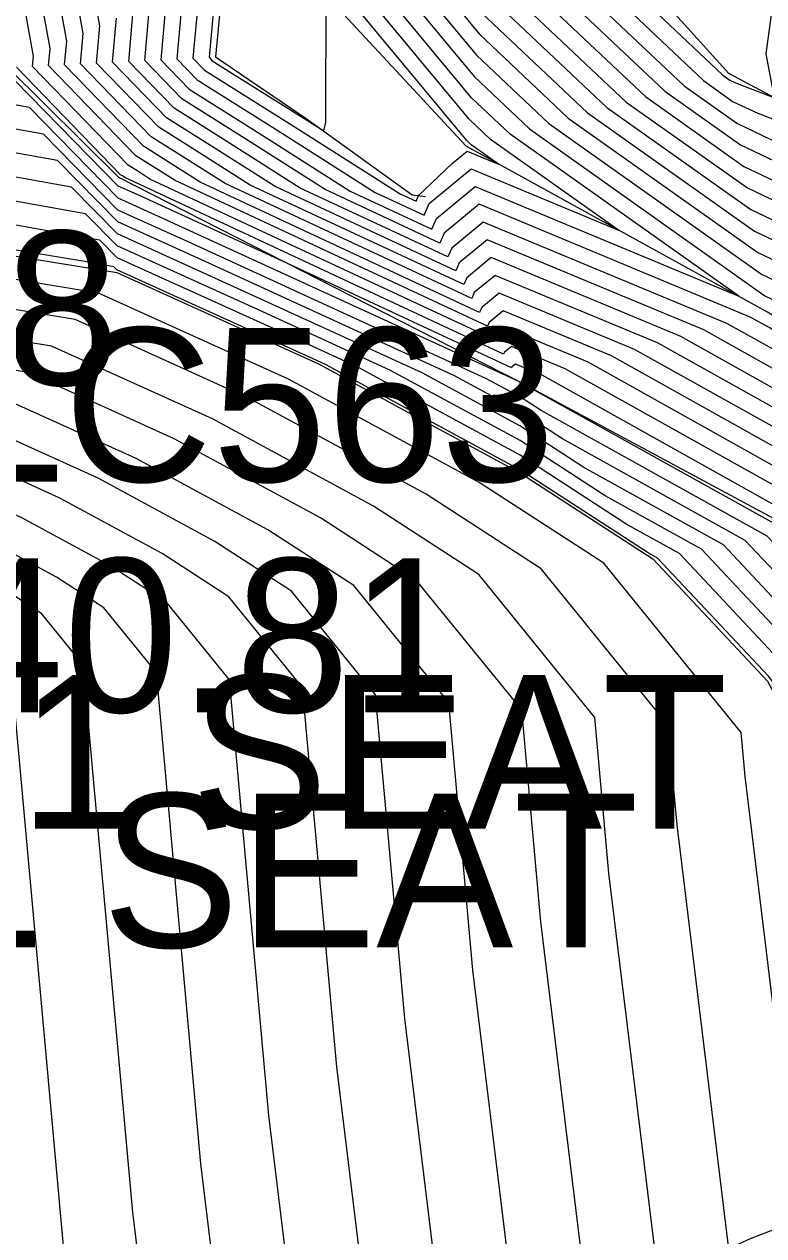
# Model space of a CAD drawing. Extents: x 2188792 to 2191981, y 386090 to 389710.
# Drawn here: x 2190392.51 to 2190404.54, y 387915.72 to 387935.42 of the extents above; entities that cross this region are included whole.
import ezdxf

# ---------------------------------------------------------------- set-up
doc = ezdxf.new("R2010")
doc.units = 0
for name, color, linetype in [('COGO Default Chain', 7, 'Continuous'), ('DTM Contours Major', 7, 'Continuous'), ('DTM Contours Minor', 7, 'Continuous'), ('Exist DTM Breakline Underwater Cogo Elevation', 7, 'Continuous'), ('Exist DTM Breakline Underwater Cogo Number', 7, 'Continuous'), ('Exist DTM Regular Point Underwater Cogo Number', 7, 'Continuous'), ('Exist Structure Major Deck Tunnel Box Culvert Cogo Comment', 7, 'Continuous'), ('PH Exist DTM Breakline', 7, 'Continuous')]:
    doc.layers.add(name, color=color, linetype=linetype)

msp = doc.modelspace()

# ---------------------------------------------------------------- linework, layer by layer
at = {"layer": 'COGO Default Chain'}
msp.add_circle((2190407.162, 387908.956), 7.295, dxfattribs=at)
at = {"layer": 'DTM Contours Major'}
for points in [[(2190389.655, 387936.926), (2190393.104, 387939.05), (2190394.171, 387940.252), (2190394.203, 387940.261), (2190397.158, 387939.904), (2190399.662, 387938.322), (2190400.187, 387937.69), (2190403.557, 387934.508), (2190404.041, 387934.165), (2190404.438, 387933.976), (2190407.148, 387932.931), (2190406.569, 387936.001), (2190407.01, 387939.241), (2190407.002, 387941.58), (2190408.063, 387943.76), (2190407.359, 387944.725), (2190407.185, 387944.936), (2190406.414, 387945.74), (2190400.736, 387948.238), (2190399.304, 387949.511), (2190398.269, 387950.275), (2190395.653, 387952.874), (2190384.937, 387944.489)], [(2190396.816, 387937.455), (2190396.095, 387937.542), (2190395.35, 387937.327), (2190394.699, 387936.593), (2190394.824, 387935.896), (2190394.729, 387934.847), (2190395.193, 387934.369), (2190396.343, 387933.645), (2190397.81, 387932.712), (2190399.139, 387932.093), (2190399.215, 387932.268), (2190399.842, 387932.785), (2190404.128, 387931.001), (2190400.409, 387933.638), (2190399.785, 387934.227), (2190397.427, 387937.069), (2190396.816, 387937.455)], [(2190412.943, 387913.815), (2190414.666, 387917.15), (2190414.673, 387917.206), (2190414.376, 387920.636), (2190414.249, 387920.917), (2190412.554, 387922.67), (2190411.119, 387923.141), (2190408.989, 387924.722), (2190408.49, 387924.837), (2190407.056, 387926.711), (2190406.697, 387927.79), (2190404.81, 387929.125), (2190402.81, 387930.242), (2190400.169, 387931.341), (2190399.827, 387931.06), (2190399.786, 387930.964), (2190395.775, 387932.834), (2190395.1, 387933.263), (2190394.571, 387933.595), (2190393.424, 387934.779), (2190393.469, 387935.276), (2190393.162, 387936.988)], [(2190399.986, 387935.958), (2190401.983, 387934.073), (2190404.327, 387932.411), (2190406.242, 387931.502), (2190412.889, 387928.937), (2190413.623, 387928.82), (2190414.203, 387928.711), (2190414.677, 387928.794), (2190415.548, 387930.056), (2190415.709, 387930.214), (2190416.503, 387931.702), (2190416.526, 387931.813), (2190416.362, 387933.128), (2190416.146, 387932.971), (2190415.973, 387934.44), (2190415.087, 387936.416)], [(2190412.569, 387919.026), (2190411.733, 387920.87), (2190411.549, 387921.061), (2190411.393, 387921.112), (2190410.328, 387921.903), (2190408.44, 387923.62), (2190407.808, 387923.828), (2190407.54, 387924.073), (2190407.464, 387924.215), (2190406.068, 387926.133), (2190405.303, 387927.134), (2190405.259, 387927.264), (2190405.032, 387927.425), (2190400.931, 387929.717), (2190400.496, 387929.898), (2190400.44, 387929.851), (2190400.433, 387929.836), (2190396.838, 387931.511), (2190394.343, 387932.654), (2190394.038, 387932.793), (2190392.362, 387934.503)], [(2190407.761, 387913.151), (2190409.293, 387916.079), (2190409.912, 387917.094), (2190409.969, 387917.485), (2190409.671, 387919.464), (2190411.448, 387919.99), (2190411.163, 387920.826), (2190410.202, 387921.7), (2190407.141, 387922.708), (2190405.849, 387923.891), (2190405.479, 387924.581), (2190404.756, 387925.574), (2190403.522, 387926.886), (2190401.959, 387927.754), (2190400.573, 387928.653), (2190398.456, 387929.8), (2190396.388, 387930.747), (2190394.021, 387931.82), (2190393.506, 387932.344), (2190388.967, 387933.157), (2190382.363, 387933.798), (2190377.571, 387934.021), (2190372.926, 387934.215), (2190367.995, 387934.445)], [(2190392.339, 387883.54), (2190392.515, 387886.284), (2190393.044, 387887.647), (2190392.985, 387893.01), (2190394.82, 387895.532), (2190396.927, 387898.149), (2190399.436, 387902.874), (2190399.874, 387905.462), (2190400.536, 387908.38), (2190403.139, 387912.441), (2190402.018, 387921.617), (2190401.789, 387924.151), (2190399.901, 387926.477), (2190398.187, 387927.588), (2190395.568, 387929.006), (2190392.953, 387930.19), (2190387.52, 387931.086), (2190385.94, 387931.16), (2190384.158, 387930.912), (2190377.432, 387931.225), (2190374.218, 387928.651), (2190367.692, 387928.954)], [(2190390.839, 387883.03), (2190390.957, 387884.866), (2190391.31, 387885.778), (2190391.145, 387900.768), (2190392.23, 387902.26), (2190393.476, 387903.807), (2190394.959, 387906.6), (2190395.218, 387908.13), (2190395.61, 387909.855), (2190397.148, 387912.255), (2190396.486, 387917.68), (2190395.845, 387924.762), (2190394.821, 387926.024), (2190393.891, 387926.628), (2190392.469, 387927.397), (2190391.05, 387928.04), (2190388.101, 387928.526), (2190387.244, 387928.566), (2190382.22, 387927.868), (2190380.808, 387927.934), (2190371.743, 387920.674), (2190370.895, 387920.714)]]:
    msp.add_lwpolyline(points, dxfattribs=at)
at = {"layer": 'DTM Contours Minor'}
for points in [[(2190391.931, 387937.304), (2190394.289, 387939.959), (2190394.393, 387939.989), (2190397.124, 387939.659), (2190399.439, 387938.197), (2190400.147, 387937.343), (2190403.242, 387934.421), (2190404.099, 387933.814), (2190404.798, 387933.481), (2190409.587, 387931.634), (2190408.565, 387937.059), (2190409.286, 387942.357), (2190409.177, 387942.529), (2190407.583, 387944.715), (2190407.169, 387945.218), (2190405.333, 387947.132), (2190401.114, 387948.988), (2190400.051, 387949.934), (2190398.672, 387950.951), (2190395.19, 387954.41), (2190386.881, 387947.909)], [(2190390.717, 387939.129), (2190394.736, 387942.043), (2190394.778, 387940.441), (2190397.193, 387940.149), (2190399.886, 387938.447), (2190400.227, 387938.036), (2190403.871, 387934.595), (2190403.984, 387934.515), (2190404.077, 387934.471), (2190404.708, 387934.228), (2190404.573, 387934.943), (2190404.676, 387935.698), (2190404.659, 387940.566), (2190406.306, 387943.95), (2190406.149, 387944.94), (2190400.357, 387947.488), (2190398.557, 387949.089), (2190397.865, 387949.6), (2190396.116, 387951.337), (2190382.993, 387941.069)], [(2190400.066, 387936.651), (2190402.612, 387934.247), (2190404.213, 387933.113), (2190405.52, 387932.492), (2190414.317, 387929.098), (2190414.334, 387929.095), (2190414.348, 387929.093), (2190414.359, 387929.095), (2190414.39, 387929.141), (2190414.37, 387929.328), (2190412.453, 387938.342)], [(2190400.106, 387936.997), (2190402.927, 387934.334), (2190404.156, 387933.463), (2190405.159, 387932.987), (2190412.027, 387930.337), (2190410.56, 387938.118)], [(2190398.097, 387937.445), (2190399.905, 387935.266), (2190401.353, 387933.899), (2190404.441, 387931.71), (2190406.964, 387930.512), (2190411.462, 387928.777), (2190412.911, 387928.545), (2190414.058, 387928.329), (2190414.995, 387928.492), (2190415.6, 387929.369), (2190416.28, 387930.038), (2190416.872, 387931.148), (2190417.016, 387931.846), (2190416.816, 387933.453), (2190416.961, 387933.978), (2190416.59, 387934.368), (2190415.59, 387936.596)], [(2190396.782, 387937.21), (2190396.284, 387937.271), (2190395.468, 387937.034), (2190395.007, 387936.514), (2190395.095, 387936.02), (2190394.99, 387934.861), (2190395.318, 387934.523), (2190396.591, 387933.721), (2190398.217, 387932.688), (2190399.01, 387932.319), (2190399.092, 387932.51), (2190399.777, 387933.073), (2190402.176, 387932.075), (2190400.094, 387933.551), (2190399.745, 387933.881), (2190397.203, 387936.944), (2190396.782, 387937.21)], [(2190397.874, 387937.32), (2190399.865, 387934.919), (2190401.038, 387933.812), (2190404.499, 387931.359), (2190407.325, 387930.017), (2190410.748, 387928.696), (2190412.555, 387928.407), (2190413.986, 387928.138), (2190415.154, 387928.342), (2190415.626, 387929.025), (2190416.565, 387929.95), (2190417.057, 387930.872), (2190417.261, 387931.863), (2190417.085, 387933.279), (2190417.31, 387934.093), (2190416.734, 387934.698), (2190415.842, 387936.687)], [(2190412.509, 387915.701), (2190413.374, 387917.374), (2190413.445, 387917.907), (2190413.292, 387919.67), (2190412.74, 387920.889), (2190411.951, 387921.704), (2190411.283, 387921.924), (2190408.171, 387924.234), (2190408.077, 387924.255), (2190406.004, 387926.965), (2190405.834, 387927.475), (2190404.943, 387928.105), (2190401.682, 387929.927), (2190400.365, 387930.475), (2190400.195, 387930.335), (2190400.174, 387930.287), (2190394.553, 387932.906), (2190394.354, 387933.033), (2190394.197, 387933.132), (2190392.641, 387934.737), (2190392.656, 387934.903), (2190392.239, 387937.225)], [(2190412.654, 387915.072), (2190413.804, 387917.3), (2190413.854, 387917.673), (2190413.654, 387919.992), (2190413.243, 387920.898), (2190412.152, 387922.026), (2190411.228, 387922.33), (2190408.444, 387924.396), (2190408.215, 387924.449), (2190406.355, 387926.88), (2190406.122, 387927.58), (2190404.899, 387928.445), (2190402.058, 387930.032), (2190400.3, 387930.764), (2190400.072, 387930.576), (2190400.045, 387930.513), (2190394.96, 387932.882), (2190394.602, 387933.11), (2190394.322, 387933.286), (2190392.902, 387934.751), (2190392.927, 387935.028), (2190392.546, 387937.146)], [(2190412.798, 387914.444), (2190414.235, 387917.225), (2190414.264, 387917.44), (2190414.015, 387920.314), (2190413.746, 387920.907), (2190412.353, 387922.348), (2190411.174, 387922.736), (2190408.717, 387924.559), (2190408.352, 387924.643), (2190406.706, 387926.796), (2190406.409, 387927.685), (2190404.855, 387928.785), (2190402.434, 387930.137), (2190400.234, 387931.052), (2190399.95, 387930.818), (2190399.915, 387930.739), (2190395.368, 387932.858), (2190394.851, 387933.186), (2190394.446, 387933.441), (2190393.163, 387934.765), (2190393.198, 387935.152), (2190392.854, 387937.067)], [(2190397.65, 387937.195), (2190399.825, 387934.573), (2190400.724, 387933.725), (2190404.556, 387931.009), (2190407.686, 387929.522), (2190410.034, 387928.616), (2190412.2, 387928.27), (2190413.914, 387927.947), (2190415.313, 387928.191), (2190415.652, 387928.682), (2190416.85, 387929.861), (2190417.241, 387930.595), (2190417.506, 387931.88), (2190417.354, 387933.104), (2190417.659, 387934.208), (2190416.878, 387935.028), (2190416.094, 387936.777)], [(2190423.613, 387924.365), (2190422.451, 387923.867), (2190422.097, 387923.776), (2190421.757, 387923.603), (2190419.613, 387922.987), (2190414.784, 387921.041), (2190414.662, 387921.019), (2190412.755, 387922.991), (2190411.064, 387923.547), (2190409.262, 387924.885), (2190408.628, 387925.031), (2190407.407, 387926.627), (2190406.984, 387927.895), (2190404.766, 387929.465), (2190403.186, 387930.348), (2190400.104, 387931.63), (2190399.705, 387931.301), (2190399.657, 387931.19), (2190396.182, 387932.809), (2190395.348, 387933.339), (2190394.695, 387933.75), (2190393.685, 387934.792), (2190393.74, 387935.4), (2190393.469, 387936.909)], [(2190396.747, 387936.966), (2190396.473, 387936.999), (2190395.586, 387936.742), (2190395.314, 387936.436), (2190395.367, 387936.144), (2190395.252, 387934.875), (2190395.442, 387934.678), (2190396.84, 387933.798), (2190398.624, 387932.664), (2190398.88, 387932.545), (2190398.921, 387932.638), (2190399.472, 387933.165), (2190399.711, 387933.362), (2190400.224, 387933.149), (2190399.779, 387933.464), (2190399.705, 387933.534), (2190396.98, 387936.819), (2190396.747, 387936.966)], [(2190400.026, 387936.305), (2190402.297, 387934.16), (2190404.27, 387932.762), (2190405.881, 387931.997), (2190413.603, 387929.018), (2190413.978, 387928.958), (2190414.275, 387928.902), (2190414.518, 387928.944), (2190415.219, 387929.96), (2190414.767, 387934.113), (2190414.152, 387937)], [(2190396.713, 387936.721), (2190396.662, 387936.727), (2190395.704, 387936.449), (2190395.622, 387936.357), (2190395.638, 387936.268), (2190395.513, 387934.888), (2190395.567, 387934.832), (2190397.088, 387933.874), (2190397.379, 387933.69), (2190397.414, 387933.83), (2190397.417, 387935.897), (2190396.756, 387936.693), (2190396.713, 387936.721)], [(2190399.946, 387935.612), (2190401.668, 387933.986), (2190404.384, 387932.061), (2190406.603, 387931.007), (2190412.176, 387928.857), (2190413.267, 387928.682), (2190414.131, 387928.52), (2190414.836, 387928.643), (2190415.574, 387929.712), (2190415.995, 387930.126), (2190416.687, 387931.425), (2190416.771, 387931.83), (2190416.547, 387933.627), (2190416.612, 387933.863), (2190416.445, 387934.038), (2190415.338, 387936.506)], [(2190422.625, 387926.389), (2190422.231, 387926.314), (2190421.788, 387926.124), (2190420.772, 387925.86), (2190419.796, 387925.363), (2190419.004, 387925.136), (2190417.22, 387924.417), (2190413.555, 387923.752), (2190413.358, 387923.956), (2190410.9, 387924.765), (2190410.08, 387925.373), (2190409.041, 387925.613), (2190408.46, 387926.373), (2190407.847, 387928.211), (2190404.633, 387930.485), (2190404.314, 387930.663), (2190399.908, 387932.496), (2190399.337, 387932.027), (2190399.269, 387931.867), (2190397.403, 387932.737), (2190396.094, 387933.568), (2190395.069, 387934.214), (2190394.468, 387934.833), (2190394.553, 387935.772)], [(2190423.153, 387925.015), (2190422.23, 387924.619), (2190421.656, 387924.471), (2190421.103, 387924.189), (2190419.41, 387923.703), (2190415.596, 387922.167), (2190414.293, 387921.93), (2190412.956, 387923.313), (2190411.009, 387923.953), (2190409.535, 387925.047), (2190408.766, 387925.225), (2190407.758, 387926.542), (2190407.272, 387928.001), (2190404.721, 387929.805), (2190403.562, 387930.453), (2190400.038, 387931.918), (2190399.582, 387931.543), (2190399.527, 387931.416), (2190396.589, 387932.785), (2190395.597, 387933.415), (2190394.82, 387933.905), (2190393.946, 387934.806), (2190394.011, 387935.524)], [(2190422.692, 387925.664), (2190422.009, 387925.372), (2190421.214, 387925.165), (2190420.45, 387924.776), (2190419.207, 387924.419), (2190416.408, 387923.292), (2190413.924, 387922.841), (2190413.157, 387923.635), (2190410.954, 387924.359), (2190409.807, 387925.21), (2190408.903, 387925.419), (2190408.109, 387926.457), (2190407.559, 387928.106), (2190404.677, 387930.145), (2190403.938, 387930.558), (2190399.973, 387932.207), (2190399.46, 387931.785), (2190399.398, 387931.642), (2190396.996, 387932.761), (2190395.845, 387933.492), (2190394.944, 387934.059), (2190394.207, 387934.82), (2190394.282, 387935.648)], [(2190409.82, 387915.418), (2190410.998, 387917.349), (2190411.106, 387918.093), (2190410.964, 387919.038), (2190411.812, 387919.289), (2190411.283, 387920.844), (2190409.497, 387922.468), (2190407.408, 387923.156), (2190406.526, 387923.964), (2190406.273, 387924.435), (2190404.898, 387926.324), (2190404.236, 387927.028), (2190401.262, 387928.68), (2190400.567, 387929.131), (2190399.504, 387929.707), (2190395.57, 387931.51), (2190394.028, 387932.209), (2190393.049, 387933.208), (2190390.161, 387933.724), (2190389.983, 387934.652), (2190380.489, 387934.811), (2190379.824, 387934.875), (2190379.341, 387934.898), (2190370.572, 387935.264)], [(2190412.931, 387919.348), (2190412.236, 387920.88), (2190411.75, 387921.383), (2190411.338, 387921.518), (2190408.526, 387923.605), (2190408.088, 387924.004), (2190407.941, 387924.052), (2190407.879, 387924.109), (2190407.861, 387924.142), (2190407.537, 387924.588), (2190405.653, 387927.05), (2190405.547, 387927.369), (2190404.988, 387927.765), (2190401.306, 387929.822), (2190400.431, 387930.186), (2190400.317, 387930.093), (2190400.304, 387930.061), (2190394.146, 387932.93), (2190394.105, 387932.957), (2190394.073, 387932.977), (2190392.38, 387934.724)], [(2190410.348, 387914.756), (2190412.033, 387917.519), (2190412.075, 387917.586), (2190412.082, 387917.599), (2190412.216, 387918.608), (2190412.208, 387918.704), (2190411.925, 387919.328), (2190411.403, 387920.861), (2190408.793, 387923.236), (2190407.674, 387923.604), (2190407.202, 387924.036), (2190407.067, 387924.289), (2190405.04, 387927.074), (2190404.95, 387927.17), (2190400.566, 387929.606), (2190400.56, 387929.61), (2190400.552, 387929.614), (2190394.752, 387932.273), (2190394.035, 387932.598), (2190392.591, 387934.071), (2190391.355, 387934.292)], [(2190410.084, 387915.087), (2190411.541, 387917.476), (2190411.675, 387918.397), (2190411.611, 387918.825), (2190411.995, 387918.939), (2190411.343, 387920.852), (2190409.145, 387922.852), (2190407.541, 387923.38), (2190406.864, 387924), (2190406.67, 387924.362), (2190404.969, 387926.699), (2190404.593, 387927.099), (2190400.914, 387929.143), (2190400.564, 387929.37), (2190400.028, 387929.66), (2190395.161, 387931.892), (2190394.031, 387932.403), (2190392.82, 387933.639), (2190390.758, 387934.008)], [(2190408.341, 387913.425), (2190409.557, 387915.749), (2190410.455, 387917.222), (2190410.538, 387917.789), (2190410.317, 387919.251), (2190411.63, 387919.639), (2190411.223, 387920.835), (2190409.85, 387922.084), (2190407.274, 387922.932), (2190406.187, 387923.927), (2190405.876, 387924.508), (2190404.827, 387925.949), (2190403.879, 387926.957), (2190401.611, 387928.217), (2190400.57, 387928.892), (2190398.98, 387929.753), (2190395.979, 387931.129), (2190394.024, 387932.014), (2190393.277, 387932.776), (2190389.564, 387933.441)], [(2190392.939, 387883.744), (2190393.139, 387886.851), (2190393.737, 387888.394), (2190393.72, 387889.906), (2190395.855, 387892.841), (2190398.307, 387895.886), (2190401.227, 387901.383), (2190401.736, 387904.395), (2190402.507, 387907.79), (2190405.536, 387912.515), (2190404.231, 387923.192), (2190404.167, 387923.907), (2190401.934, 387926.658), (2190399.906, 387927.973), (2190396.808, 387929.65), (2190393.715, 387931.051), (2190387.287, 387932.11), (2190385.418, 387932.197), (2190384.934, 387932.13), (2190376.082, 387932.542), (2190375.207, 387931.841), (2190366.411, 387932.251)], [(2190406.601, 387912.603), (2190408.766, 387916.741), (2190408.826, 387916.84), (2190408.831, 387916.878), (2190408.378, 387919.89), (2190411.083, 387920.69), (2190411.043, 387920.808), (2190410.907, 387920.932), (2190406.875, 387922.26), (2190405.173, 387923.818), (2190404.685, 387924.728), (2190404.614, 387924.824), (2190402.808, 387926.744), (2190402.656, 387926.828), (2190400.58, 387928.175), (2190397.407, 387929.892), (2190397.207, 387929.984), (2190394.014, 387931.43), (2190393.964, 387931.481), (2190393.524, 387931.56), (2190387.398, 387932.567)], [(2190407.181, 387912.877), (2190409.029, 387916.41), (2190409.369, 387916.967), (2190409.4, 387917.182), (2190409.024, 387919.677), (2190411.265, 387920.34), (2190411.103, 387920.817), (2190410.554, 387921.316), (2190407.008, 387922.484), (2190405.511, 387923.855), (2190405.082, 387924.654), (2190404.685, 387925.199), (2190403.165, 387926.815), (2190402.308, 387927.291), (2190400.576, 387928.414), (2190397.931, 387929.846), (2190396.798, 387930.366), (2190394.018, 387931.625), (2190393.735, 387931.913), (2190391.246, 387932.358)], [(2190392.639, 387883.642), (2190392.827, 387886.567), (2190393.39, 387888.021), (2190393.353, 387891.458), (2190395.338, 387894.187), (2190397.617, 387897.018), (2190400.332, 387902.128), (2190400.805, 387904.929), (2190401.522, 387908.085), (2190404.337, 387912.478), (2190403.125, 387922.405), (2190402.978, 387924.029), (2190400.917, 387926.567), (2190399.046, 387927.78), (2190396.188, 387929.328), (2190393.334, 387930.621), (2190387.403, 387931.598), (2190385.679, 387931.678), (2190384.546, 387931.521), (2190376.757, 387931.884), (2190374.713, 387930.246), (2190367.051, 387930.603)], [(2190392.039, 387883.438), (2190392.204, 387886), (2190392.697, 387887.273), (2190392.617, 387894.561), (2190394.302, 387896.878), (2190396.237, 387899.281), (2190398.541, 387903.619), (2190398.943, 387905.996), (2190399.551, 387908.675), (2190401.941, 387912.404), (2190400.912, 387920.83), (2190400.6, 387924.273), (2190398.885, 387926.386), (2190397.328, 387927.396), (2190394.949, 387928.684), (2190392.573, 387929.76), (2190387.636, 387930.574), (2190386.201, 387930.641), (2190383.771, 387930.304), (2190378.107, 387930.567), (2190373.723, 387927.055), (2190368.332, 387927.306)], [(2190391.739, 387883.336), (2190391.892, 387885.717), (2190392.35, 387886.9), (2190392.249, 387896.113), (2190393.784, 387898.223), (2190395.546, 387900.412), (2190397.646, 387904.364), (2190398.011, 387906.529), (2190398.566, 387908.97), (2190400.743, 387912.367), (2190399.805, 387920.043), (2190399.412, 387924.395), (2190397.869, 387926.296), (2190396.469, 387927.204), (2190394.329, 387928.362), (2190392.192, 387929.33), (2190387.752, 387930.062), (2190386.462, 387930.122), (2190383.383, 387929.695), (2190378.782, 387929.909), (2190373.228, 387925.46), (2190368.973, 387925.658)], [(2190391.439, 387883.234), (2190391.58, 387885.433), (2190392.004, 387886.526), (2190391.881, 387897.665), (2190393.266, 387899.569), (2190394.856, 387901.544), (2190396.75, 387905.109), (2190397.08, 387907.063), (2190397.58, 387909.265), (2190399.545, 387912.33), (2190398.699, 387919.255), (2190398.223, 387924.518), (2190396.853, 387926.205), (2190395.609, 387927.012), (2190393.709, 387928.041), (2190391.812, 387928.9), (2190387.869, 387929.55), (2190386.723, 387929.603), (2190382.996, 387929.086), (2190379.457, 387929.251), (2190372.733, 387923.865), (2190369.614, 387924.01)], [(2190391.139, 387883.132), (2190391.269, 387885.15), (2190391.657, 387886.152), (2190391.513, 387899.217), (2190392.748, 387900.914), (2190394.166, 387902.675), (2190395.855, 387905.854), (2190396.149, 387907.597), (2190396.595, 387909.56), (2190398.347, 387912.292), (2190397.592, 387918.468), (2190397.034, 387924.64), (2190395.837, 387926.115), (2190394.75, 387926.82), (2190393.089, 387927.719), (2190391.431, 387928.47), (2190387.985, 387929.038), (2190386.983, 387929.084), (2190382.608, 387928.477), (2190380.132, 387928.592), (2190372.238, 387922.269), (2190370.254, 387922.362)], [(2190395.95, 387912.218), (2190395.379, 387916.893), (2190394.657, 387924.884), (2190393.805, 387925.934), (2190393.031, 387926.435), (2190391.85, 387927.075), (2190390.67, 387927.61), (2190388.218, 387928.014), (2190387.505, 387928.047), (2190381.833, 387927.26), (2190381.483, 387927.276), (2190375.858, 387922.771), (2190378.335, 387922.423), (2190375.831, 387917.839), (2190385.174, 387911.033)], [(2190394.752, 387912.181), (2190394.273, 387916.105), (2190393.468, 387925.007), (2190392.789, 387925.843), (2190392.172, 387926.243), (2190391.23, 387926.753), (2190390.289, 387927.179), (2190388.334, 387927.502), (2190387.766, 387927.528), (2190382.737, 387926.83), (2190382.476, 387925.346), (2190377.862, 387916.899), (2190385.706, 387911.186)], [(2190393.166, 387915.318), (2190392.279, 387925.129), (2190391.773, 387925.753), (2190391.313, 387926.051), (2190390.61, 387926.431), (2190389.909, 387926.749), (2190388.451, 387926.99), (2190388.027, 387927.009), (2190384.276, 387926.489), (2190383.625, 387922.792), (2190379.893, 387915.96), (2190386.237, 387911.339)]]:
    msp.add_lwpolyline(points, dxfattribs=at)
at = {"layer": 'PH Exist DTM Breakline'}
for points in [[(2190405.25, 387953.617), (2190406.924, 387949.477), (2190410.733, 387944.58), (2190414.967, 387938.716), (2190417.932, 387937.436), (2190420.062, 387934.999), (2190419.081, 387931.986), (2190417.96, 387929.518), (2190415.717, 387927.809), (2190413.666, 387927.294), (2190410.716, 387927.696), (2190408.475, 387928.441), (2190404.599, 387930.743), (2190399.694, 387933.44), (2190396.705, 387936.665), (2190395.755, 387936.322), (2190395.616, 387934.894), (2190397.112, 387933.882), (2190398.819, 387932.652), (2190399.035, 387932.622)], [(2190414.351, 387929.102), (2190403.967, 387934.622), (2190400.302, 387938.68), (2190397.262, 387940.646), (2190394.116, 387940.386), (2190391.805, 387937.336), (2190392.248, 387934.717), (2190394.041, 387932.937), (2190400.56, 387929.613), (2190405.062, 387927.192), (2190407.981, 387924.12), (2190411.426, 387920.865), (2190412.146, 387918.649), (2190412.072, 387917.601), (2190410.569, 387914.478), (2190409.097, 387912.052), (2190407.157, 387907.788), (2190406.505, 387905.184), (2190405.325, 387898.816), (2190402.894, 387894.9), (2190400.449, 387892.102), (2190399.472, 387888.556), (2190401.91, 387881.874)], [(2190365.932, 387933.483), (2190375.577, 387933.034), (2190385.223, 387932.585), (2190387.2, 387932.493), (2190394.014, 387931.388), (2190397.294, 387929.902), (2190400.58, 387928.123), (2190402.731, 387926.729), (2190404.599, 387924.743), (2190405.1, 387923.811), (2190406.846, 387922.212), (2190408.239, 387919.935), (2190408.709, 387916.812), (2190406.476, 387912.544)]]:
    msp.add_lwpolyline(points, dxfattribs=at)

# ---------------------------------------------------------------- texts
at = {"layer": 'Exist DTM Breakline Underwater Cogo Elevation'}
msp.add_text('40.81', height=2.5, dxfattribs=at).set_placement((2190391.292, 387924.237))
at = {"layer": 'Exist DTM Breakline Underwater Cogo Number'}
msp.add_text('LC563', height=2.5, dxfattribs=at).set_placement((2190391.292, 387927.987))
at = {"layer": 'Exist DTM Regular Point Underwater Cogo Number'}
msp.add_text('LC998', height=2.5, dxfattribs=at).set_placement((2190384.205, 387929.559))
at = {"layer": 'Exist Structure Major Deck Tunnel Box Culvert Cogo Comment'}
for s, p in [('*BL3101 SEAT', (2190381.463, 387922.343)), ('*EL3101 SEAT', (2190380.017, 387920.413))]:
    msp.add_text(s, height=2.5, dxfattribs=at).set_placement(p)

doc.saveas('drawing.dxf')
